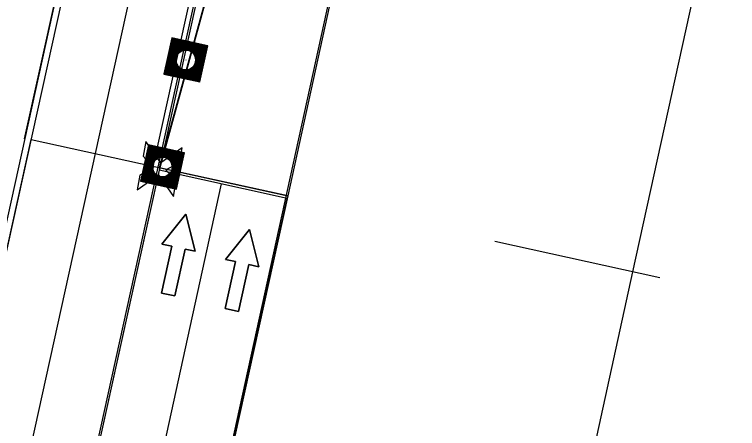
# Model space of a CAD drawing. Extents: x 14104283 to 14120882, y 8635219 to 8671666.
# Drawn here: x 14107599.3 to 14107731.4, y 8638193.6 to 8638269.1 of the extents above; entities that cross this region are included whole.
import ezdxf

# ---------------------------------------------------------------- set-up
doc = ezdxf.new("R2010")
doc.units = 0
for name, color, linetype in [('Cell', 7, 'Continuous'), ('Default', 7, 'Continuous'), ('dsnCellElements', 7, 'Continuous'), ('dsnNonPlotable', 7, 'Continuous'), ('dsnPaintExistingBrokenLaneLineWhite', 7, 'Continuous'), ('dsnPaintExistingDoubleCenterYellow', 7, 'Continuous'), ('dsnPaintExistingEdgeLineRightWhite', 7, 'Continuous'), ('dsnStdLabel', 7, 'Continuous'), ('dsnTapeExistingChannelizingLaneYellow', 7, 'Continuous')]:
    doc.layers.add(name, color=color, linetype=linetype)

msp = doc.modelspace()

# ---------------------------------------------------------------- linework, layer by layer
at = {"layer": 'Cell'}
for p, q in [((14107623.25, 8638245.97), (14107622.78, 8638243.26)), ((14107626, 8638242.07), (14107623.25, 8638245.97)), ((14107629.9, 8638244.81), (14107626, 8638242.07)), ((14107629.43, 8638242.1), (14107629.9, 8638244.81)), ((14107622.78, 8638243.26), (14107624.69, 8638241.15)), ((14107626.91, 8638240.76), (14107629.43, 8638242.1)), ((14107624.69, 8638241.15), (14107622.18, 8638239.81)), ((14107628.83, 8638238.65), (14107626.91, 8638240.76)), ((14107621.7, 8638237.11), (14107625.61, 8638239.85)), ((14107622.18, 8638239.81), (14107621.7, 8638237.11)), ((14107625.61, 8638239.85), (14107628.35, 8638235.94)), ((14107628.35, 8638235.94), (14107628.83, 8638238.65))]:
    msp.add_line(p, q, dxfattribs=at)
for points in [[(14107628.58, 8638217.76), (14107626.13, 8638218.29), (14107628, 8638226.84), (14107626.17, 8638227.24), (14107630.55, 8638232.68), (14107632.27, 8638225.91), (14107630.44, 8638226.31)], [(14107640.21, 8638214.94), (14107637.77, 8638215.47), (14107639.63, 8638224.02), (14107637.8, 8638224.42), (14107642.19, 8638229.86), (14107643.91, 8638223.09), (14107642.08, 8638223.49)]]:
    msp.add_lwpolyline(points, close=True, dxfattribs=at)
for points in [[(14107630.44, 8638226.31), (14107632.27, 8638225.91), (14107630.55, 8638232.68), (14107626.17, 8638227.24), (14107628, 8638226.84), (14107626.13, 8638218.29), (14107628.58, 8638217.76), (14107630.44, 8638226.31)], [(14107642.08, 8638223.49), (14107643.91, 8638223.09), (14107642.19, 8638229.86), (14107637.8, 8638224.42), (14107639.63, 8638224.02), (14107637.77, 8638215.47), (14107640.21, 8638214.94), (14107642.08, 8638223.49)]]:
    msp.add_lwpolyline(points, dxfattribs=at)
at = {"layer": 'Default'}
for p, q in [((14107601.1, 8638246.46), (14107784.41, 8639076.47)), ((14107707.57, 8638617.25), (14107624.55, 8638241.31))]:
    msp.add_line(p, q, dxfattribs=at)
for points in [[(14107649.23, 8638236.01), (14107625.78, 8638241.16), (14107690.68, 8638477.29), (14107720.43, 8638614.09), (14107731.4, 8638611.43)], [(14107392.92, 8637186.73), (14107369.48, 8637191.91), (14107655.09, 8638485.14), (14107678.52, 8638479.96)], [(14107602.34, 8638246.31), (14107649.23, 8638236.01), (14107496.22, 8637543.21), (14107449.34, 8637553.51)], [(14107416.35, 8637181.55), (14107649.12, 8638235.55), (14107625.69, 8638240.73), (14107392.92, 8637186.73)]]:
    msp.add_lwpolyline(points, close=True, dxfattribs=at)
at = {"layer": 'dsnCellElements'}
for centre in [(14107630.58, 8638260.83), (14107626.29, 8638241.3)]:
    msp.add_circle(centre, 1.81, dxfattribs=at)
at = {"layer": 'dsnNonPlotable'}
for p, q in [((14107630.56, 8638260.84), (14107630.56, 8638260.83)), ((14107626.27, 8638241.3), (14107626.27, 8638241.3)), ((14107621.98, 8638221.77), (14107621.98, 8638221.77))]:
    msp.add_line(p, q, dxfattribs=at)
at = {"layer": 'dsnPaintExistingBrokenLaneLineWhite'}
for p, q in [((14107381.2, 8637189.32), (14107721.79, 8638731.54)), ((14107447.5, 8637375.04), (14107637.12, 8638238.2))]:
    msp.add_line(p, q, dxfattribs=at)
at = {"layer": 'dsnPaintExistingDoubleCenterYellow'}
msp.add_line((14107435.78, 8637377.61), (14107677.97, 8638480.08), dxfattribs=at)
at = {"layer": 'dsnPaintExistingEdgeLineRightWhite'}
for p, q in [((14107468.79, 8637415.99), (14107828.52, 8639053.57)), ((14107708.89, 8638734.37), (14107415.88, 8637407.61))]:
    msp.add_line(p, q, dxfattribs=at)
at = {"layer": 'dsnStdLabel'}
for p, q in [((14107712.3, 8638222.15), (14107734.73, 8638324.26)), ((14107717.18, 8638221.08), (14107687.07, 8638227.69)), ((14107689.02, 8638116.2), (14107712.3, 8638222.15))]:
    msp.add_line(p, q, dxfattribs=at)
for points in [[(14107633.15, 8638256.82), (14107634.6, 8638263.4), (14107628.02, 8638264.85), (14107626.57, 8638258.27), (14107633.15, 8638256.82)], [(14107633.14, 8638256.82), (14107634.6, 8638263.39), (14107628.02, 8638264.85), (14107626.57, 8638258.27), (14107633.15, 8638256.82)], [(14107633.14, 8638256.82), (14107634.59, 8638263.39), (14107628.03, 8638264.84), (14107626.58, 8638258.28), (14107633.15, 8638256.82)], [(14107633.14, 8638256.98), (14107634.55, 8638263.36), (14107628.05, 8638264.8), (14107626.62, 8638258.3), (14107633.16, 8638256.86)], [(14107633.11, 8638257.02), (14107634.51, 8638263.34), (14107628.08, 8638264.75), (14107626.66, 8638258.33), (14107633.16, 8638256.89)], [(14107633.08, 8638257.06), (14107634.46, 8638263.31), (14107628.11, 8638264.71), (14107626.71, 8638258.36), (14107633.17, 8638256.93)], [(14107633.06, 8638257.1), (14107634.42, 8638263.28), (14107628.14, 8638264.67), (14107626.75, 8638258.39), (14107633.14, 8638256.98)], [(14107633.03, 8638257.15), (14107634.38, 8638263.25), (14107628.16, 8638264.62), (14107626.79, 8638258.41), (14107633.11, 8638257.02)], [(14107633, 8638257.19), (14107634.33, 8638263.23), (14107628.19, 8638264.58), (14107626.84, 8638258.44), (14107633.08, 8638257.06)], [(14107632.97, 8638257.23), (14107634.29, 8638263.2), (14107628.22, 8638264.54), (14107626.88, 8638258.47), (14107633.06, 8638257.1)], [(14107632.94, 8638257.28), (14107634.25, 8638263.17), (14107628.25, 8638264.49), (14107626.92, 8638258.5), (14107633.03, 8638257.15)], [(14107632.92, 8638257.32), (14107634.2, 8638263.14), (14107628.28, 8638264.45), (14107626.97, 8638258.52), (14107633, 8638257.19)], [(14107632.89, 8638257.36), (14107634.16, 8638263.11), (14107628.3, 8638264.41), (14107627.01, 8638258.55), (14107632.97, 8638257.23)], [(14107632.86, 8638257.41), (14107634.12, 8638263.09), (14107628.33, 8638264.36), (14107627.05, 8638258.58), (14107632.94, 8638257.28)], [(14107632.83, 8638257.45), (14107634.07, 8638263.06), (14107628.36, 8638264.32), (14107627.1, 8638258.61), (14107632.92, 8638257.32)], [(14107632.81, 8638257.49), (14107634.03, 8638263.03), (14107628.39, 8638264.28), (14107627.14, 8638258.63), (14107632.89, 8638257.36)], [(14107632.78, 8638257.54), (14107633.99, 8638263), (14107628.41, 8638264.24), (14107627.18, 8638258.66), (14107632.86, 8638257.41)], [(14107632.75, 8638257.58), (14107633.94, 8638262.98), (14107628.44, 8638264.19), (14107627.23, 8638258.69), (14107632.83, 8638257.45)], [(14107632.72, 8638257.62), (14107633.9, 8638262.95), (14107628.47, 8638264.15), (14107627.27, 8638258.72), (14107632.81, 8638257.49)], [(14107632.7, 8638257.67), (14107633.86, 8638262.92), (14107628.5, 8638264.11), (14107627.31, 8638258.74), (14107632.78, 8638257.54)], [(14107632.67, 8638257.71), (14107633.81, 8638262.89), (14107628.52, 8638264.06), (14107627.36, 8638258.77), (14107632.75, 8638257.58)], [(14107632.64, 8638257.75), (14107633.77, 8638262.87), (14107628.55, 8638264.02), (14107627.4, 8638258.8), (14107632.72, 8638257.62)], [(14107632.61, 8638257.8), (14107633.73, 8638262.84), (14107628.58, 8638263.98), (14107627.44, 8638258.83), (14107632.7, 8638257.67)], [(14107632.59, 8638257.84), (14107633.68, 8638262.81), (14107628.61, 8638263.93), (14107627.49, 8638258.86), (14107632.67, 8638257.71)], [(14107632.56, 8638257.88), (14107633.64, 8638262.78), (14107628.63, 8638263.89), (14107627.53, 8638258.88), (14107632.64, 8638257.75)], [(14107632.53, 8638257.93), (14107633.6, 8638262.76), (14107628.66, 8638263.85), (14107627.57, 8638258.91), (14107632.61, 8638257.8)], [(14107632.5, 8638257.97), (14107633.55, 8638262.73), (14107628.69, 8638263.8), (14107627.62, 8638258.94), (14107632.59, 8638257.84)], [(14107632.48, 8638258.01), (14107633.51, 8638262.7), (14107628.72, 8638263.76), (14107627.66, 8638258.97), (14107632.56, 8638257.88)], [(14107632.45, 8638258.06), (14107633.47, 8638262.67), (14107628.74, 8638263.72), (14107627.7, 8638258.99), (14107632.53, 8638257.93)], [(14107632.42, 8638258.1), (14107633.42, 8638262.65), (14107628.77, 8638263.67), (14107627.75, 8638259.02), (14107632.5, 8638257.97)], [(14107632.39, 8638258.14), (14107633.38, 8638262.62), (14107628.8, 8638263.63), (14107627.79, 8638259.05), (14107632.48, 8638258.01)], [(14107632.36, 8638258.19), (14107633.34, 8638262.59), (14107628.83, 8638263.59), (14107627.83, 8638259.08), (14107632.45, 8638258.06)], [(14107632.34, 8638258.23), (14107633.29, 8638262.56), (14107628.86, 8638263.54), (14107627.87, 8638259.1), (14107632.42, 8638258.1)], [(14107632.31, 8638258.27), (14107633.25, 8638262.53), (14107628.88, 8638263.5), (14107627.92, 8638259.13), (14107632.39, 8638258.14)], [(14107632.28, 8638258.32), (14107633.21, 8638262.51), (14107628.91, 8638263.46), (14107627.96, 8638259.16), (14107632.36, 8638258.19)], [(14107632.25, 8638258.36), (14107633.16, 8638262.48), (14107628.94, 8638263.41), (14107628, 8638259.19), (14107632.34, 8638258.23)], [(14107632.23, 8638258.4), (14107633.12, 8638262.45), (14107628.97, 8638263.37), (14107628.05, 8638259.21), (14107632.31, 8638258.27)], [(14107632.2, 8638258.45), (14107633.08, 8638262.42), (14107628.99, 8638263.33), (14107628.09, 8638259.24), (14107632.28, 8638258.32)], [(14107632.17, 8638258.49), (14107633.03, 8638262.4), (14107629.02, 8638263.28), (14107628.13, 8638259.27), (14107632.25, 8638258.36)], [(14107632.14, 8638258.53), (14107632.99, 8638262.37), (14107629.05, 8638263.24), (14107628.18, 8638259.3), (14107632.23, 8638258.4)], [(14107632.12, 8638258.58), (14107632.95, 8638262.34), (14107629.08, 8638263.2), (14107628.22, 8638259.32), (14107632.2, 8638258.45)], [(14107632.09, 8638258.62), (14107632.9, 8638262.31), (14107629.1, 8638263.15), (14107628.26, 8638259.35), (14107632.17, 8638258.49)], [(14107632.06, 8638258.66), (14107632.86, 8638262.29), (14107629.13, 8638263.11), (14107628.31, 8638259.38), (14107632.14, 8638258.53)], [(14107632.03, 8638258.71), (14107632.82, 8638262.26), (14107629.16, 8638263.07), (14107628.35, 8638259.41), (14107632.12, 8638258.58)], [(14107632.01, 8638258.75), (14107632.77, 8638262.23), (14107629.19, 8638263.02), (14107628.39, 8638259.44), (14107632.09, 8638258.62)], [(14107631.98, 8638258.79), (14107632.73, 8638262.2), (14107629.21, 8638262.98), (14107628.44, 8638259.46), (14107632.06, 8638258.66)], [(14107630.63, 8638262.63), (14107629.24, 8638262.94), (14107628.93, 8638261.54)], [(14107630.48, 8638262.63), (14107629.27, 8638262.89), (14107629, 8638261.69)], [(14107630.36, 8638262.62), (14107629.3, 8638262.85), (14107629.06, 8638261.79)], [(14107630.26, 8638262.6), (14107629.32, 8638262.81), (14107629.12, 8638261.87)], [(14107630.17, 8638262.58), (14107629.35, 8638262.76), (14107629.17, 8638261.94)], [(14107630.1, 8638262.56), (14107629.38, 8638262.72), (14107629.22, 8638262)], [(14107630.03, 8638262.54), (14107629.41, 8638262.68), (14107629.27, 8638262.06)], [(14107629.96, 8638262.52), (14107629.44, 8638262.63), (14107629.32, 8638262.11)], [(14107629.9, 8638262.49), (14107629.46, 8638262.59), (14107629.37, 8638262.15)], [(14107629.84, 8638262.47), (14107629.49, 8638262.55), (14107629.41, 8638262.2)], [(14107629.79, 8638262.44), (14107629.52, 8638262.5), (14107629.46, 8638262.23)], [(14107629.74, 8638262.42), (14107629.55, 8638262.46), (14107629.5, 8638262.27)], [(14107629.69, 8638262.39), (14107629.57, 8638262.42), (14107629.55, 8638262.3)], [(14107629.64, 8638262.36), (14107629.6, 8638262.37), (14107629.59, 8638262.33)], [(14107632.38, 8638260.78), (14107632.69, 8638262.18), (14107631.3, 8638262.48)], [(14107632.38, 8638260.94), (14107632.64, 8638262.15), (14107631.44, 8638262.41)], [(14107632.37, 8638261.06), (14107632.6, 8638262.12), (14107631.54, 8638262.35)], [(14107632.35, 8638261.16), (14107632.56, 8638262.09), (14107631.62, 8638262.3)], [(14107632.33, 8638261.24), (14107632.52, 8638262.07), (14107631.69, 8638262.25)], [(14107632.31, 8638261.32), (14107632.47, 8638262.04), (14107631.76, 8638262.2)], [(14107632.29, 8638261.39), (14107632.43, 8638262.01), (14107631.81, 8638262.15)], [(14107632.27, 8638261.46), (14107632.39, 8638261.98), (14107631.86, 8638262.1)], [(14107632.25, 8638261.52), (14107632.34, 8638261.95), (14107631.91, 8638262.05)], [(14107632.22, 8638261.58), (14107632.3, 8638261.93), (14107631.95, 8638262)], [(14107632.2, 8638261.63), (14107632.26, 8638261.9), (14107631.98, 8638261.96)], [(14107632.17, 8638261.68), (14107632.21, 8638261.87), (14107632.02, 8638261.91)], [(14107632.14, 8638261.73), (14107632.17, 8638261.84), (14107632.05, 8638261.87)], [(14107632.12, 8638261.77), (14107632.13, 8638261.82), (14107632.08, 8638261.83)], [(14107628.79, 8638260.88), (14107628.48, 8638259.49), (14107629.87, 8638259.18)], [(14107628.79, 8638260.73), (14107628.52, 8638259.52), (14107629.73, 8638259.25)], [(14107628.8, 8638260.61), (14107628.57, 8638259.55), (14107629.63, 8638259.31)], [(14107628.82, 8638260.51), (14107628.61, 8638259.57), (14107629.55, 8638259.37)], [(14107628.84, 8638260.42), (14107628.65, 8638259.6), (14107629.47, 8638259.42)], [(14107628.86, 8638260.34), (14107628.7, 8638259.63), (14107629.41, 8638259.47)], [(14107628.88, 8638260.27), (14107628.74, 8638259.66), (14107629.36, 8638259.52)], [(14107628.9, 8638260.21), (14107628.78, 8638259.68), (14107629.31, 8638259.57)], [(14107628.92, 8638260.15), (14107628.83, 8638259.71), (14107629.26, 8638259.62)], [(14107628.95, 8638260.09), (14107628.87, 8638259.74), (14107629.22, 8638259.66)], [(14107628.97, 8638260.04), (14107628.91, 8638259.77), (14107629.18, 8638259.71)], [(14107629, 8638259.99), (14107628.96, 8638259.79), (14107629.15, 8638259.75)], [(14107629.03, 8638259.94), (14107629, 8638259.82), (14107629.12, 8638259.8)], [(14107629.05, 8638259.89), (14107629.04, 8638259.85), (14107629.09, 8638259.84)], [(14107630.53, 8638259.04), (14107632.03, 8638258.71)], [(14107630.69, 8638259.04), (14107632.01, 8638258.75)], [(14107630.81, 8638259.05), (14107631.98, 8638258.79)], [(14107630.91, 8638259.07), (14107631.95, 8638258.84)], [(14107631, 8638259.08), (14107631.92, 8638258.88)], [(14107631.07, 8638259.1), (14107631.9, 8638258.92)], [(14107631.14, 8638259.13), (14107631.87, 8638258.97)], [(14107631.21, 8638259.15), (14107631.84, 8638259.01)], [(14107631.27, 8638259.17), (14107631.81, 8638259.05)], [(14107631.33, 8638259.2), (14107631.78, 8638259.1)], [(14107631.38, 8638259.22), (14107631.76, 8638259.14)], [(14107631.43, 8638259.25), (14107631.73, 8638259.18)], [(14107631.48, 8638259.27), (14107631.7, 8638259.23)], [(14107631.52, 8638259.3), (14107631.67, 8638259.27)], [(14107631.67, 8638259.27), (14107631.71, 8638259.43)], [(14107631.7, 8638259.23), (14107631.76, 8638259.47)], [(14107631.73, 8638259.18), (14107631.8, 8638259.51)], [(14107631.76, 8638259.14), (14107631.85, 8638259.56)], [(14107631.78, 8638259.1), (14107631.9, 8638259.61)], [(14107631.81, 8638259.05), (14107631.95, 8638259.66)], [(14107631.84, 8638259.01), (14107632, 8638259.72)], [(14107631.87, 8638258.97), (14107632.05, 8638259.79)], [(14107631.9, 8638258.92), (14107632.11, 8638259.88)], [(14107631.92, 8638258.88), (14107632.17, 8638259.98)], [(14107631.95, 8638258.84), (14107632.23, 8638260.12)], [(14107628.86, 8638237.28), (14107630.31, 8638243.86), (14107623.73, 8638245.32), (14107622.28, 8638238.74), (14107628.86, 8638237.28)], [(14107628.85, 8638237.28), (14107630.31, 8638243.86), (14107623.73, 8638245.31), (14107622.28, 8638238.74), (14107628.86, 8638237.29)], [(14107628.85, 8638237.28), (14107630.3, 8638243.86), (14107623.74, 8638245.31), (14107622.29, 8638238.74), (14107628.86, 8638237.29)], [(14107628.85, 8638237.44), (14107630.26, 8638243.83), (14107623.76, 8638245.26), (14107622.33, 8638238.77), (14107628.87, 8638237.33)], [(14107628.82, 8638237.48), (14107630.21, 8638243.8), (14107623.79, 8638245.22), (14107622.37, 8638238.8), (14107628.87, 8638237.36)], [(14107628.79, 8638237.53), (14107630.17, 8638243.77), (14107623.82, 8638245.18), (14107622.42, 8638238.82), (14107628.88, 8638237.4)], [(14107628.76, 8638237.57), (14107630.13, 8638243.75), (14107623.85, 8638245.13), (14107622.46, 8638238.85), (14107628.85, 8638237.44)], [(14107628.74, 8638237.61), (14107630.08, 8638243.72), (14107623.87, 8638245.09), (14107622.5, 8638238.88), (14107628.82, 8638237.48)], [(14107628.71, 8638237.66), (14107630.04, 8638243.69), (14107623.9, 8638245.05), (14107622.55, 8638238.91), (14107628.79, 8638237.53)], [(14107628.68, 8638237.7), (14107630, 8638243.66), (14107623.93, 8638245), (14107622.59, 8638238.93), (14107628.76, 8638237.57)], [(14107628.65, 8638237.74), (14107629.95, 8638243.64), (14107623.96, 8638244.96), (14107622.63, 8638238.96), (14107628.74, 8638237.61)], [(14107628.63, 8638237.79), (14107629.91, 8638243.61), (14107623.98, 8638244.92), (14107622.67, 8638238.99), (14107628.71, 8638237.66)], [(14107628.6, 8638237.83), (14107629.87, 8638243.58), (14107624.01, 8638244.87), (14107622.72, 8638239.02), (14107628.68, 8638237.7)], [(14107628.57, 8638237.87), (14107629.82, 8638243.55), (14107624.04, 8638244.83), (14107622.76, 8638239.05), (14107628.65, 8638237.74)], [(14107628.54, 8638237.92), (14107629.78, 8638243.53), (14107624.07, 8638244.79), (14107622.8, 8638239.07), (14107628.63, 8638237.79)], [(14107628.52, 8638237.96), (14107629.74, 8638243.5), (14107624.09, 8638244.74), (14107622.85, 8638239.1), (14107628.6, 8638237.83)], [(14107628.49, 8638238), (14107629.7, 8638243.47), (14107624.12, 8638244.7), (14107622.89, 8638239.13), (14107628.57, 8638237.87)], [(14107628.46, 8638238.05), (14107629.65, 8638243.44), (14107624.15, 8638244.66), (14107622.93, 8638239.16), (14107628.54, 8638237.92)], [(14107628.43, 8638238.09), (14107629.61, 8638243.41), (14107624.18, 8638244.61), (14107622.98, 8638239.18), (14107628.52, 8638237.96)], [(14107628.4, 8638238.13), (14107629.57, 8638243.39), (14107624.21, 8638244.57), (14107623.02, 8638239.21), (14107628.49, 8638238)], [(14107628.38, 8638238.18), (14107629.52, 8638243.36), (14107624.23, 8638244.53), (14107623.06, 8638239.24), (14107628.46, 8638238.05)], [(14107628.35, 8638238.22), (14107629.48, 8638243.33), (14107624.26, 8638244.48), (14107623.11, 8638239.27), (14107628.43, 8638238.09)], [(14107628.32, 8638238.26), (14107629.44, 8638243.3), (14107624.29, 8638244.44), (14107623.15, 8638239.29), (14107628.4, 8638238.13)], [(14107628.29, 8638238.31), (14107629.39, 8638243.28), (14107624.32, 8638244.4), (14107623.19, 8638239.32), (14107628.38, 8638238.18)], [(14107628.27, 8638238.35), (14107629.35, 8638243.25), (14107624.34, 8638244.35), (14107623.24, 8638239.35), (14107628.35, 8638238.22)], [(14107628.24, 8638238.39), (14107629.31, 8638243.22), (14107624.37, 8638244.31), (14107623.28, 8638239.38), (14107628.32, 8638238.26)], [(14107628.21, 8638238.44), (14107629.26, 8638243.19), (14107624.4, 8638244.27), (14107623.32, 8638239.4), (14107628.29, 8638238.31)], [(14107628.18, 8638238.48), (14107629.22, 8638243.17), (14107624.43, 8638244.22), (14107623.37, 8638239.43), (14107628.27, 8638238.35)], [(14107628.16, 8638238.52), (14107629.18, 8638243.14), (14107624.45, 8638244.18), (14107623.41, 8638239.46), (14107628.24, 8638238.39)], [(14107628.13, 8638238.57), (14107629.13, 8638243.11), (14107624.48, 8638244.14), (14107623.45, 8638239.49), (14107628.21, 8638238.44)], [(14107628.1, 8638238.61), (14107629.09, 8638243.08), (14107624.51, 8638244.09), (14107623.5, 8638239.51), (14107628.18, 8638238.48)], [(14107628.07, 8638238.65), (14107629.05, 8638243.06), (14107624.54, 8638244.05), (14107623.54, 8638239.54), (14107628.16, 8638238.52)], [(14107628.05, 8638238.7), (14107629, 8638243.03), (14107624.56, 8638244.01), (14107623.58, 8638239.57), (14107628.13, 8638238.57)], [(14107628.02, 8638238.74), (14107628.96, 8638243), (14107624.59, 8638243.97), (14107623.63, 8638239.6), (14107628.1, 8638238.61)], [(14107627.99, 8638238.78), (14107628.92, 8638242.97), (14107624.62, 8638243.92), (14107623.67, 8638239.62), (14107628.07, 8638238.65)], [(14107627.96, 8638238.83), (14107628.87, 8638242.95), (14107624.65, 8638243.88), (14107623.71, 8638239.65), (14107628.05, 8638238.7)], [(14107627.94, 8638238.87), (14107628.83, 8638242.92), (14107624.67, 8638243.84), (14107623.76, 8638239.68), (14107628.02, 8638238.74)], [(14107627.91, 8638238.91), (14107628.79, 8638242.89), (14107624.7, 8638243.79), (14107623.8, 8638239.71), (14107627.99, 8638238.78)], [(14107627.88, 8638238.96), (14107628.74, 8638242.86), (14107624.73, 8638243.75), (14107623.84, 8638239.74), (14107627.96, 8638238.83)], [(14107627.85, 8638239), (14107628.7, 8638242.83), (14107624.76, 8638243.71), (14107623.89, 8638239.76), (14107627.94, 8638238.87)], [(14107627.82, 8638239.04), (14107628.66, 8638242.81), (14107624.78, 8638243.66), (14107623.93, 8638239.79), (14107627.91, 8638238.91)], [(14107627.8, 8638239.09), (14107628.61, 8638242.78), (14107624.81, 8638243.62), (14107623.97, 8638239.82), (14107627.88, 8638238.96)], [(14107627.77, 8638239.13), (14107628.57, 8638242.75), (14107624.84, 8638243.58), (14107624.02, 8638239.85), (14107627.85, 8638239)], [(14107627.74, 8638239.17), (14107628.53, 8638242.72), (14107624.87, 8638243.53), (14107624.06, 8638239.87), (14107627.82, 8638239.04)], [(14107627.71, 8638239.22), (14107628.48, 8638242.7), (14107624.9, 8638243.49), (14107624.1, 8638239.9), (14107627.8, 8638239.09)], [(14107627.69, 8638239.26), (14107628.44, 8638242.67), (14107624.92, 8638243.45), (14107624.15, 8638239.93), (14107627.77, 8638239.13)], [(14107626.34, 8638243.1), (14107624.95, 8638243.4), (14107624.64, 8638242.01)], [(14107626.19, 8638243.09), (14107624.98, 8638243.36), (14107624.71, 8638242.15)], [(14107626.07, 8638243.08), (14107625.01, 8638243.32), (14107624.77, 8638242.25)], [(14107625.97, 8638243.07), (14107625.03, 8638243.27), (14107624.83, 8638242.34)], [(14107625.88, 8638243.05), (14107625.06, 8638243.23), (14107624.88, 8638242.41)], [(14107625.8, 8638243.03), (14107625.09, 8638243.19), (14107624.93, 8638242.47)], [(14107625.73, 8638243.01), (14107625.12, 8638243.14), (14107624.98, 8638242.53)], [(14107625.67, 8638242.98), (14107625.14, 8638243.1), (14107625.03, 8638242.57)], [(14107625.61, 8638242.96), (14107625.17, 8638243.06), (14107625.08, 8638242.62)], [(14107625.55, 8638242.94), (14107625.2, 8638243.01), (14107625.12, 8638242.66)], [(14107625.5, 8638242.91), (14107625.23, 8638242.97), (14107625.17, 8638242.7)], [(14107625.45, 8638242.88), (14107625.25, 8638242.93), (14107625.21, 8638242.73)], [(14107625.4, 8638242.86), (14107625.28, 8638242.88), (14107625.26, 8638242.77)], [(14107625.35, 8638242.83), (14107625.31, 8638242.84), (14107625.3, 8638242.8)], [(14107628.09, 8638241.25), (14107628.4, 8638242.64), (14107627, 8638242.95)], [(14107628.09, 8638241.41), (14107628.35, 8638242.61), (14107627.15, 8638242.88)], [(14107628.08, 8638241.52), (14107628.31, 8638242.59), (14107627.25, 8638242.82)], [(14107628.06, 8638241.62), (14107628.27, 8638242.56), (14107627.33, 8638242.77)], [(14107628.04, 8638241.71), (14107628.22, 8638242.53), (14107627.4, 8638242.71)], [(14107628.02, 8638241.79), (14107628.18, 8638242.5), (14107627.46, 8638242.66)], [(14107628, 8638241.86), (14107628.14, 8638242.48), (14107627.52, 8638242.61)], [(14107627.98, 8638241.92), (14107628.09, 8638242.45), (14107627.57, 8638242.56)], [(14107627.95, 8638241.98), (14107628.05, 8638242.42), (14107627.61, 8638242.52)], [(14107627.93, 8638242.04), (14107628.01, 8638242.39), (14107627.66, 8638242.47)], [(14107627.9, 8638242.09), (14107627.96, 8638242.37), (14107627.69, 8638242.43)], [(14107627.88, 8638242.15), (14107627.92, 8638242.34), (14107627.73, 8638242.38)], [(14107627.85, 8638242.19), (14107627.88, 8638242.31), (14107627.76, 8638242.34)], [(14107627.82, 8638242.24), (14107627.83, 8638242.28), (14107627.79, 8638242.29)], [(14107624.5, 8638241.35), (14107624.19, 8638239.96), (14107625.58, 8638239.65)], [(14107624.5, 8638241.19), (14107624.23, 8638239.98), (14107625.44, 8638239.72)], [(14107624.51, 8638241.07), (14107624.28, 8638240.01), (14107625.34, 8638239.78)], [(14107624.53, 8638240.97), (14107624.32, 8638240.04), (14107625.25, 8638239.83)], [(14107624.54, 8638240.89), (14107624.36, 8638240.07), (14107625.18, 8638239.89)], [(14107624.56, 8638240.81), (14107624.41, 8638240.09), (14107625.12, 8638239.94)], [(14107624.59, 8638240.74), (14107624.45, 8638240.12), (14107625.07, 8638239.99)], [(14107624.61, 8638240.67), (14107624.49, 8638240.15), (14107625.02, 8638240.03)], [(14107624.63, 8638240.61), (14107624.54, 8638240.18), (14107624.97, 8638240.08)], [(14107624.66, 8638240.56), (14107624.58, 8638240.2), (14107624.93, 8638240.13)], [(14107627.66, 8638239.3), (14107627.94, 8638240.59)], [(14107624.68, 8638240.5), (14107624.62, 8638240.23), (14107624.89, 8638240.17)], [(14107624.71, 8638240.45), (14107624.67, 8638240.26), (14107624.86, 8638240.22)], [(14107624.73, 8638240.4), (14107624.71, 8638240.29), (14107624.83, 8638240.26)], [(14107624.76, 8638240.36), (14107624.75, 8638240.32), (14107624.8, 8638240.31)], [(14107626.24, 8638239.5), (14107627.74, 8638239.17)], [(14107626.4, 8638239.51), (14107627.71, 8638239.22)], [(14107626.52, 8638239.52), (14107627.69, 8638239.26)], [(14107626.62, 8638239.53), (14107627.66, 8638239.3)], [(14107626.7, 8638239.55), (14107627.63, 8638239.34)], [(14107626.78, 8638239.57), (14107627.6, 8638239.39)], [(14107626.85, 8638239.59), (14107627.58, 8638239.43)], [(14107626.92, 8638239.61), (14107627.55, 8638239.47)], [(14107626.98, 8638239.64), (14107627.52, 8638239.52)], [(14107627.04, 8638239.66), (14107627.49, 8638239.56)], [(14107627.09, 8638239.69), (14107627.47, 8638239.6)], [(14107627.14, 8638239.71), (14107627.44, 8638239.65)], [(14107627.19, 8638239.74), (14107627.41, 8638239.69)], [(14107627.23, 8638239.77), (14107627.38, 8638239.73)], [(14107627.38, 8638239.73), (14107627.42, 8638239.9)], [(14107627.41, 8638239.69), (14107627.46, 8638239.94)], [(14107627.44, 8638239.65), (14107627.51, 8638239.98)], [(14107627.47, 8638239.6), (14107627.56, 8638240.02)], [(14107627.49, 8638239.56), (14107627.61, 8638240.07)], [(14107627.52, 8638239.52), (14107627.66, 8638240.13)], [(14107627.55, 8638239.47), (14107627.71, 8638240.19)], [(14107627.58, 8638239.43), (14107627.76, 8638240.26)], [(14107627.6, 8638239.39), (14107627.82, 8638240.34)], [(14107627.63, 8638239.34), (14107627.87, 8638240.45)]]:
    msp.add_lwpolyline(points, dxfattribs=at)
at = {"layer": 'dsnTapeExistingChannelizingLaneYellow'}
msp.add_line((14107690.68, 8638477.29), (14107625.69, 8638240.73), dxfattribs=at)

doc.saveas('drawing.dxf')
